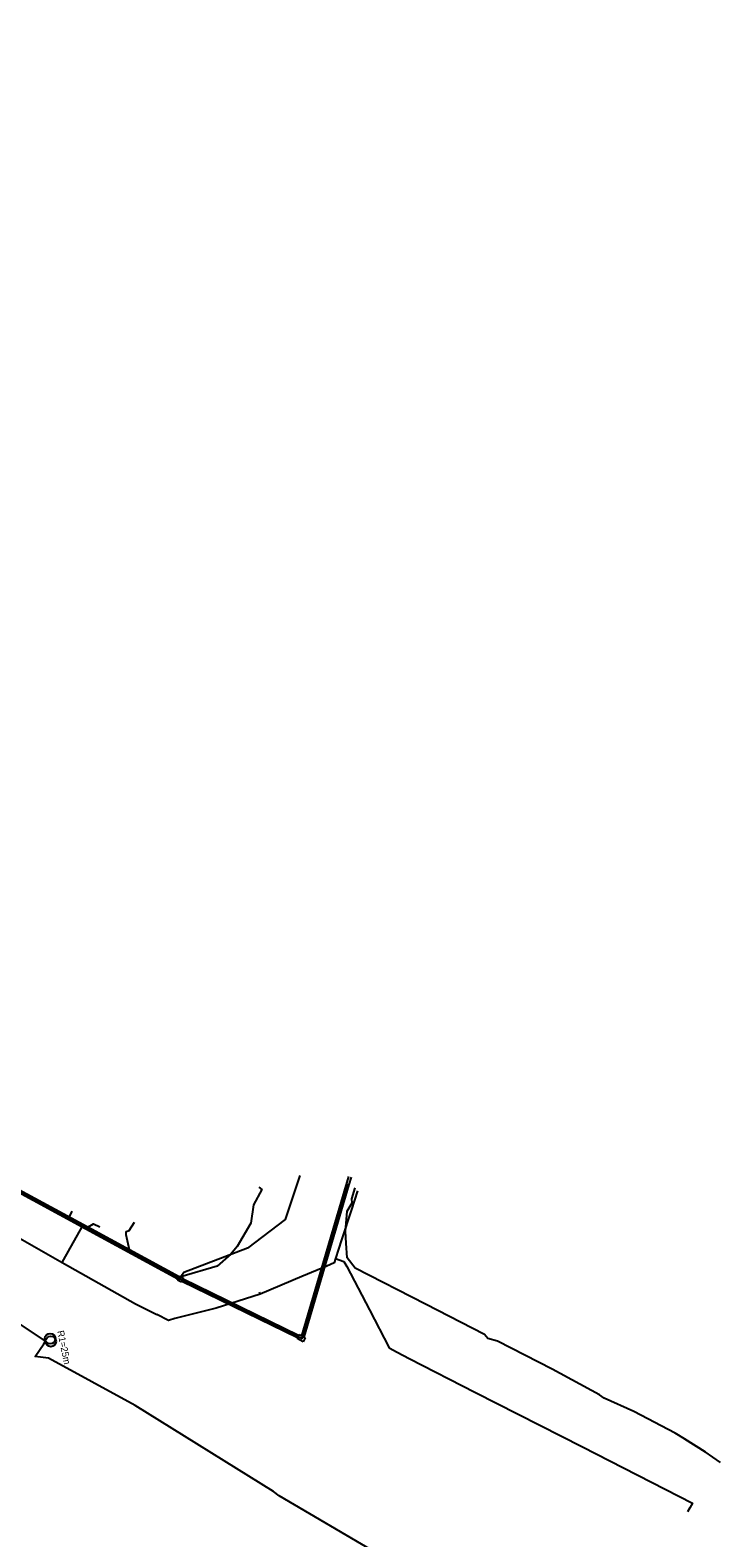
# Model space of a CAD drawing. Extents: x -748507 to -687366, y -1057342 to -1024924.
# Drawn here: x -748252.8 to -748101.2, y -1025264.3 to -1024929.4 of the extents above; entities that cross this region are included whole.
import ezdxf

# ---------------------------------------------------------------- set-up
doc = ezdxf.new("R2010")
doc.units = 0
for name, color, linetype in [('RWE - NTL', 7, 'Continuous'), ('Telefonica O2', 7, 'Continuous'), ('TK+DOK_Pha Holešovice - Kralupy', 7, 'Continuous')]:
    doc.layers.add(name, color=color, linetype=linetype)

msp = doc.modelspace()

# ---------------------------------------------------------------- linework, layer by layer
at = {"layer": 'RWE - NTL'}
for points in [[(-748302.83, -1025174.31), (-748301.7, -1025174.64), (-748291.32, -1025177.76), (-748289.39, -1025178.82), (-748262.24, -1025193.79), (-748261.28, -1025194.32), (-748245.69, -1025203.14)], [(-748180.07, -1025187.24), (-748181.41, -1025191.42), (-748183.67, -1025198.17), (-748184.99, -1025202.25), (-748185.29, -1025203.23), (-748186.9, -1025203.95), (-748192.44, -1025206.25), (-748201.71, -1025210.18), (-748211.46, -1025213.34), (-748220.65, -1025215.63), (-748222.08, -1025216.09), (-748224.65, -1025214.72)], [(-748243.92, -1025200), (-748240.93, -1025194.7)], [(-748245.69, -1025203.14), (-748243.92, -1025200)], [(-748245.69, -1025203.14), (-748229.35, -1025212.37), (-748224.65, -1025214.72)], [(-748184.99, -1025202.25), (-748183.12, -1025202.97), (-748182.46, -1025204.04), (-748177.41, -1025213.71), (-748173.05, -1025222.16), (-748171.29, -1025223.11), (-748168.62, -1025224.48), (-748153.89, -1025232.03), (-748130.09, -1025244.1), (-748105.69, -1025256.64), (-748106.28, -1025257.65), (-748106.79, -1025258.54)], [(-748201.71, -1025210.18), (-748201.86, -1025209.78)]]:
    msp.add_lwpolyline(points, dxfattribs=at)
at = {"layer": 'Telefonica O2'}
for points in [[(-748219.97, -1025206.91), (-748240.4, -1025195.76), (-748263.06, -1025183.49)], [(-748219.68, -1025206.38), (-748230.73, -1025200.35), (-748239.96, -1025195.32), (-748240.12, -1025195.24), (-748257.04, -1025186.07), (-748262.76, -1025182.98)], [(-748192.86, -1025183.87), (-748196.17, -1025193.65), (-748204.54, -1025199.98), (-748218.66, -1025205.36), (-748219.3, -1025206.39)], [(-748192.48, -1025219.47), (-748181.98, -1025184.04)], [(-748191.94, -1025219.74), (-748181.9, -1025185.86), (-748181.42, -1025184.25)], [(-748257.39, -1025186.23), (-748244.29, -1025193.32)], [(-748219.38, -1025206.9), (-748218.92, -1025207.15), (-748193.29, -1025219.63), (-748192.37, -1025220.09), (-748192.21, -1025219.61), (-748182.12, -1025185.73)], [(-748201.96, -1025186.45), (-748201.35, -1025186.97), (-748203.21, -1025190.39), (-748203.76, -1025194.46), (-748206.77, -1025199.64), (-748208.18, -1025201.35), (-748211.21, -1025203.99), (-748219.3, -1025206.39)], [(-748182.58, -1025198.88), (-748182.74, -1025196.29), (-748182.37, -1025191.79), (-748181.29, -1025189.9), (-748181.37, -1025189.03), (-748180.63, -1025186.6)], [(-748243.54, -1025191.78), (-748244.29, -1025193.32)], [(-748244.29, -1025193.32), (-748240.26, -1025195.5)], [(-748240.26, -1025195.5), (-748239.96, -1025195.32)], [(-748239.96, -1025195.32), (-748238.69, -1025194.57), (-748237.29, -1025195.22)], [(-748230.76, -1025196.09), (-748229.59, -1025194.18)], [(-748240.26, -1025195.5), (-748230.68, -1025200.72)], [(-748231.49, -1025196.29), (-748230.76, -1025196.09)], [(-748230.73, -1025200.35), (-748231.43, -1025197.01), (-748231.49, -1025196.29)], [(-748230.68, -1025200.72), (-748230.73, -1025200.35)], [(-748230.68, -1025200.72), (-748219.82, -1025206.65), (-748219.38, -1025206.9)], [(-748099.49, -1025247.61), (-748102.85, -1025245.24), (-748107.48, -1025242.31), (-748109.5, -1025241.07), (-748118.75, -1025236.3), (-748125.3, -1025233.33), (-748126.31, -1025232.55), (-748136.87, -1025226.88), (-748148.96, -1025220.66), (-748151.17, -1025220.06), (-748151.9, -1025219.17), (-748164.97, -1025212.45), (-748180.6, -1025204.46), (-748182.39, -1025202.15), (-748182.58, -1025198.88)], [(-748220.05, -1025207.06), (-748219.97, -1025206.91)], [(-748219.15, -1025207.56), (-748220.05, -1025207.06)], [(-748219.97, -1025206.91), (-748219.68, -1025206.38)], [(-748219.68, -1025206.38), (-748219.59, -1025206.23)], [(-748219.59, -1025206.23), (-748219.3, -1025206.39), (-748218.69, -1025206.73)], [(-748219.38, -1025206.9), (-748219.3, -1025206.39)], [(-748218.69, -1025206.73), (-748219.15, -1025207.56)], [(-748193.42, -1025219.9), (-748219.07, -1025207.41)], [(-748193.16, -1025219.36), (-748218.78, -1025206.89)], [(-748193.51, -1025220.07), (-748193.42, -1025219.9)], [(-748192.12, -1025220.76), (-748193.51, -1025220.07)], [(-748193.42, -1025219.9), (-748193.16, -1025219.36)], [(-748193.16, -1025219.36), (-748193.07, -1025219.18)], [(-748193.07, -1025219.18), (-748192.48, -1025219.47), (-748191.94, -1025219.74), (-748191.68, -1025219.87)], [(-748191.68, -1025219.87), (-748192.12, -1025220.76)], [(-748107.48, -1025242.31), (-748102.85, -1025245.24)]]:
    msp.add_lwpolyline(points, dxfattribs=at)
at = {"layer": 'TK+DOK_Pha Holešovice - Kralupy'}
for points in [[(-748249.75, -1025221.25), (-748249.37, -1025220.66), (-748318.62, -1025174.38), (-748348.32, -1025151), (-748379.47, -1025119.43), (-748385.99, -1025114.35), (-748422.5, -1025072.95), (-748442.54, -1025042.1), (-748457.52, -1025020.18), (-748484.52, -1024973.31), (-748504.92, -1024929.4)], [(-748248.68, -1025224.4), (-748251.69, -1025224.04), (-748249.75, -1025221.25)], [(-748089.81, -1025310.23), (-748090.31, -1025311.78), (-748120.93, -1025295.87), (-748145.26, -1025283.44), (-748175.8, -1025267.75), (-748197.48, -1025255.01), (-748198.7, -1025254.01), (-748229.45, -1025234.94), (-748248.68, -1025224.4)]]:
    msp.add_lwpolyline(points, dxfattribs=at)
for centre in [(-748248.35, -1025220.08), (-748248.2, -1025220.7)]:
    msp.add_circle(centre, 1.17, dxfattribs=at)

# ---------------------------------------------------------------- texts
msp.add_text('R1=25m', height=1.5, rotation=281.7305, dxfattribs=at).set_placement((-748246.77, -1025218.44))

doc.saveas('drawing.dxf')
